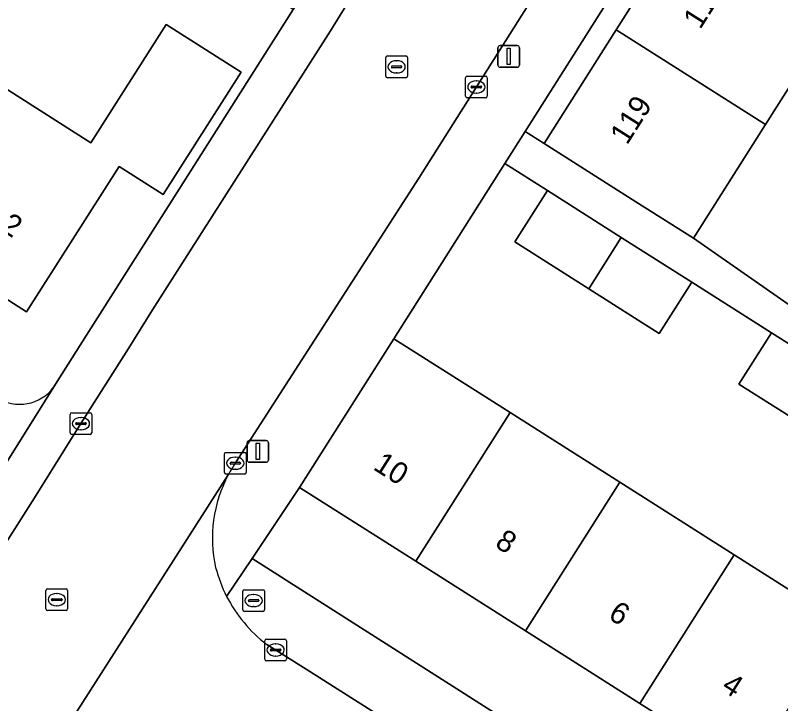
# Model space of a CAD drawing. Extents: x 159039 to 160102, y 381214 to 382524.
# Drawn here: x 159305.59 to 159340.89, y 381786.93 to 381818.69 of the extents above; entities that cross this region are included whole.
import ezdxf

# ---------------------------------------------------------------- set-up
doc = ezdxf.new("R2010")
doc.units = 0
for name, color, linetype in [('IMGEO_Brandkraan', 7, 'Continuous'), ('IMGEO_Erf', 7, 'Continuous'), ('IMGEO_Kolk', 7, 'Continuous'), ('IMGEO_Lichtmast', 7, 'Continuous'), ('IMGEO_Muur', 7, 'Continuous'), ('IMGEO_Pand', 7, 'Continuous'), ('IMGEO_Pand_nummerreeks', 7, 'Continuous'), ('IMGEO_Rijbaan_lokaal_open', 7, 'Continuous'), ('IMGEO_Rioolput', 7, 'Continuous'), ('IMGEO_Voetpad_open', 7, 'Continuous')]:
    doc.layers.add(name, color=color, linetype=linetype)

msp = doc.modelspace()

# ---------------------------------------------------------------- linework, layer by layer
at = {"layer": 'IMGEO_Brandkraan'}
for p, q in [((159316.08, 381791.258), (159316.08, 381792.11)), ((159316.155, 381792.184), (159317.007, 381792.184)), ((159317.081, 381792.11), (159317.081, 381791.258)), ((159316.339, 381791.678), (159316.339, 381791.69)), ((159316.382, 381791.727), (159316.78, 381791.727)), ((159316.568, 381791.964), (159316.593, 381791.964)), ((159316.823, 381791.69), (159316.823, 381791.678)), ((159316.777, 381791.641), (159316.379, 381791.641)), ((159316.591, 381791.404), (159316.566, 381791.404)), ((159317.007, 381791.184), (159316.155, 381791.184))]:
    msp.add_line(p, q, dxfattribs=at)
for points in [[(159316.08, 381791.258), (159316.08, 381792.11)], [(159316.155, 381792.184), (159317.007, 381792.184)], [(159317.081, 381792.11), (159317.081, 381791.258)], [(159317.007, 381791.184), (159316.155, 381791.184)]]:
    msp.add_lwpolyline(points, dxfattribs=at)
for centre, radius, start, end in [((159316.157, 381792.108), 0.0765, 91.552, 178.448), ((159316.157, 381792.108), 0.0765, 91.552, 178.448), ((159317.005, 381792.108), 0.0765, 1.552, 88.448), ((159317.005, 381792.108), 0.0765, 1.552, 88.448), ((159316.379, 381791.687), 0.0403, 85.8775, 175.7526), ((159316.784, 381791.689), 0.0386, 1.7309, 96.639), ((159316.376, 381791.677), 0.0366, 178.938, 274.7102), ((159316.78, 381791.684), 0.043, 264.8664, 352.4533), ((159316.157, 381791.26), 0.0765, 181.552, 268.448), ((159316.157, 381791.26), 0.0765, 181.552, 268.448), ((159317.005, 381791.26), 0.0765, 271.552, 358.448), ((159317.005, 381791.26), 0.0765, 271.552, 358.448)]:
    msp.add_arc(centre, radius, start, end, dxfattribs=at)
for centre, major_axis, ratio, start_param, end_param in [((159316.567, 381791.684), (-0.387, 0.002), 0.722429, 4.712389, 7.853982), ((159316.592, 381791.684), (-0.39, 0.002), 0.717154, 1.570796, 4.712389)]:
    msp.add_ellipse(centre, major_axis=major_axis, ratio=ratio, start_param=start_param, end_param=end_param, dxfattribs=at)
at = {"layer": 'IMGEO_Erf'}
for points in [[(159336.698, 381823.375), (159340.106, 381828.76), (159339.22, 381829.322), (159329.103, 381813.324), (159329.984, 381812.765), (159333.304, 381818.011)], [(159349.175, 381815.48), (159352.497, 381820.664), (159352.619, 381820.854), (159352.041, 381821.217), (159347.007, 381824.38), (159344.328, 381820.159), (159343.598, 381819.009), (159340.197, 381813.649), (159336.865, 381808.398), (159341.9, 381804.904), (159344.27, 381803.226), (159344.476, 381803.517), (159342.253, 381804.927), (159344.416, 381808.336), (159346.78, 381806.836), (159349.02, 381810.519), (159346.876, 381811.893)], [(159342.376, 381799.511), (159338.97, 381801.672), (159340.472, 381804.038), (159336.79, 381806.376), (159335.288, 381804.01), (159332.04, 381806.071), (159328.634, 381808.232), (159330.136, 381810.598), (159328.169, 381811.846), (159323.053, 381803.757), (159327.275, 381801.078), (159328.413, 381800.356), (159333.469, 381797.147), (159338.749, 381793.796), (159343.75, 381790.622), (159349.184, 381787.174), (159352.807, 381793.063), (159349.629, 381795.152), (159350.999, 381797.237), (159347.126, 381799.816), (159345.624, 381797.45)], [(159329.117, 381790.291), (159324.061, 381793.499), (159318.701, 381796.901), (159316.513, 381793.622), (159341.799, 381777.525), (159343.056, 381777.814), (159344.832, 381780.317), (159339.398, 381783.765), (159334.397, 381786.939)]]:
    msp.add_lwpolyline(points, close=True, dxfattribs=at)
for points in [[(159307.369, 381801.54), (159308.582, 381803.464), (159318.408, 381818.949), (159313.876, 381821.825), (159312.377, 381819.446), (159309.077, 381821.525), (159305.714, 381823.644)], [(159305.124, 381815.329), (159309.072, 381812.81), (159312.551, 381818.263), (159315.999, 381816.063), (159312.4, 381810.421), (159310.384, 381811.707), (159306.11, 381805.006), (159300.729, 381808.439)]]:
    msp.add_lwpolyline(points, dxfattribs=at)
msp.add_arc((159305.784, 381802.707), 1.968, 237.1191, 323.6426, dxfattribs=at)
at = {"layer": 'IMGEO_Kolk'}
for p, q in [((159326.355, 381814.954), (159326.355, 381815.806)), ((159326.43, 381815.88), (159327.282, 381815.88)), ((159327.356, 381815.806), (159327.356, 381814.954)), ((159326.614, 381815.374), (159326.614, 381815.386)), ((159326.657, 381815.423), (159327.055, 381815.423)), ((159326.843, 381815.66), (159326.868, 381815.66)), ((159327.098, 381815.386), (159327.098, 381815.374)), ((159327.052, 381815.337), (159326.654, 381815.337)), ((159326.866, 381815.1), (159326.841, 381815.1)), ((159327.282, 381814.88), (159326.43, 381814.88)), ((159308.113, 381799.422), (159308.113, 381800.274)), ((159308.188, 381800.348), (159309.04, 381800.348)), ((159309.114, 381800.274), (159309.114, 381799.422)), ((159308.372, 381799.842), (159308.372, 381799.854)), ((159308.415, 381799.891), (159308.813, 381799.891)), ((159308.601, 381800.128), (159308.626, 381800.128)), ((159308.856, 381799.854), (159308.856, 381799.842)), ((159308.81, 381799.805), (159308.412, 381799.805)), ((159308.624, 381799.568), (159308.599, 381799.568)), ((159309.04, 381799.348), (159308.188, 381799.348)), ((159315.236, 381797.595), (159315.236, 381798.447)), ((159315.311, 381798.521), (159316.163, 381798.521)), ((159316.237, 381798.447), (159316.237, 381797.595)), ((159315.538, 381798.064), (159315.936, 381798.064)), ((159315.724, 381798.301), (159315.749, 381798.301)), ((159315.495, 381798.015), (159315.495, 381798.027)), ((159315.933, 381797.978), (159315.535, 381797.978)), ((159315.747, 381797.741), (159315.722, 381797.741)), ((159315.979, 381798.027), (159315.979, 381798.015)), ((159316.163, 381797.521), (159315.311, 381797.521)), ((159317.092, 381788.978), (159317.092, 381789.83)), ((159317.167, 381789.904), (159318.019, 381789.904)), ((159317.58, 381789.684), (159317.605, 381789.684)), ((159318.093, 381789.83), (159318.093, 381788.978)), ((159317.351, 381789.398), (159317.351, 381789.41)), ((159317.789, 381789.361), (159317.391, 381789.361)), ((159317.394, 381789.447), (159317.792, 381789.447)), ((159317.835, 381789.41), (159317.835, 381789.398)), ((159318.019, 381788.904), (159317.167, 381788.904)), ((159317.603, 381789.124), (159317.578, 381789.124))]:
    msp.add_line(p, q, dxfattribs=at)
for points in [[(159326.355, 381814.954), (159326.355, 381815.806)], [(159326.43, 381815.88), (159327.282, 381815.88)], [(159327.356, 381815.806), (159327.356, 381814.954)], [(159327.282, 381814.88), (159326.43, 381814.88)], [(159308.113, 381799.422), (159308.113, 381800.274)], [(159308.188, 381800.348), (159309.04, 381800.348)], [(159309.114, 381800.274), (159309.114, 381799.422)], [(159309.04, 381799.348), (159308.188, 381799.348)], [(159315.236, 381797.595), (159315.236, 381798.447)], [(159315.311, 381798.521), (159316.163, 381798.521)], [(159316.237, 381798.447), (159316.237, 381797.595)], [(159316.163, 381797.521), (159315.311, 381797.521)], [(159317.092, 381788.978), (159317.092, 381789.83)], [(159317.167, 381789.904), (159318.019, 381789.904)], [(159318.093, 381789.83), (159318.093, 381788.978)], [(159318.019, 381788.904), (159317.167, 381788.904)]]:
    msp.add_lwpolyline(points, dxfattribs=at)
for centre, radius, start, end in [((159326.432, 381815.804), 0.0765, 91.552, 178.448), ((159326.432, 381815.804), 0.0765, 91.552, 178.448), ((159327.28, 381815.804), 0.0765, 1.552, 88.448), ((159327.28, 381815.804), 0.0765, 1.552, 88.448), ((159326.654, 381815.383), 0.0403, 85.8775, 175.7526), ((159326.651, 381815.373), 0.0366, 178.938, 274.7102), ((159327.055, 381815.38), 0.043, 264.8664, 352.4533), ((159327.059, 381815.385), 0.0386, 1.7309, 96.639), ((159326.432, 381814.956), 0.0765, 181.552, 268.448), ((159326.432, 381814.956), 0.0765, 181.552, 268.448), ((159327.28, 381814.956), 0.0765, 271.552, 358.448), ((159327.28, 381814.956), 0.0765, 271.552, 358.448), ((159308.19, 381800.272), 0.0765, 91.552, 178.448), ((159308.19, 381800.272), 0.0765, 91.552, 178.448), ((159309.038, 381800.272), 0.0765, 1.552, 88.448), ((159309.038, 381800.272), 0.0765, 1.552, 88.448), ((159308.412, 381799.851), 0.0403, 85.8775, 175.7526), ((159308.409, 381799.841), 0.0366, 178.938, 274.7102), ((159308.813, 381799.848), 0.043, 264.8664, 352.4533), ((159308.817, 381799.853), 0.0386, 1.7309, 96.639), ((159308.19, 381799.424), 0.0765, 181.552, 268.448), ((159308.19, 381799.424), 0.0765, 181.552, 268.448), ((159309.038, 381799.424), 0.0765, 271.552, 358.448), ((159309.038, 381799.424), 0.0765, 271.552, 358.448), ((159315.313, 381798.445), 0.0765, 91.552, 178.448), ((159315.313, 381798.445), 0.0765, 91.552, 178.448), ((159316.161, 381798.445), 0.0765, 1.552, 88.448), ((159316.161, 381798.445), 0.0765, 1.552, 88.448), ((159315.535, 381798.024), 0.0403, 85.8775, 175.7526), ((159315.94, 381798.026), 0.0386, 1.7309, 96.639), ((159315.532, 381798.014), 0.0366, 178.938, 274.7102), ((159315.936, 381798.021), 0.043, 264.8664, 352.4533), ((159315.313, 381797.597), 0.0765, 181.552, 268.448), ((159315.313, 381797.597), 0.0765, 181.552, 268.448), ((159316.161, 381797.597), 0.0765, 271.552, 358.448), ((159316.161, 381797.597), 0.0765, 271.552, 358.448), ((159317.169, 381789.828), 0.0765, 91.552, 178.448), ((159317.169, 381789.828), 0.0765, 91.552, 178.448), ((159318.017, 381789.828), 0.0765, 1.552, 88.448), ((159318.017, 381789.828), 0.0765, 1.552, 88.448), ((159317.391, 381789.407), 0.0403, 85.8775, 175.7526), ((159317.388, 381789.397), 0.0366, 178.938, 274.7102), ((159317.792, 381789.404), 0.043, 264.8664, 352.4533), ((159317.796, 381789.409), 0.0386, 1.7309, 96.639), ((159317.169, 381788.98), 0.0765, 181.552, 268.448), ((159317.169, 381788.98), 0.0765, 181.552, 268.448), ((159318.017, 381788.98), 0.0765, 271.552, 358.448), ((159318.017, 381788.98), 0.0765, 271.552, 358.448)]:
    msp.add_arc(centre, radius, start, end, dxfattribs=at)
for centre, major_axis, ratio, start_param, end_param in [((159326.842, 381815.38), (-0.387, 0.002), 0.722429, 4.712389, 7.853982), ((159326.867, 381815.38), (-0.39, 0.002), 0.717154, 1.570796, 4.712389), ((159308.6, 381799.848), (-0.387, 0.002), 0.722429, 4.712389, 7.853982), ((159308.625, 381799.848), (-0.39, 0.002), 0.717154, 1.570796, 4.712389), ((159315.723, 381798.021), (-0.387, 0.002), 0.722429, 4.712389, 7.853982), ((159315.748, 381798.021), (-0.39, 0.002), 0.717154, 1.570796, 4.712389), ((159317.579, 381789.404), (-0.387, 0.002), 0.722429, 4.712389, 7.853982), ((159317.604, 381789.404), (-0.39, 0.002), 0.717154, 1.570796, 4.712389)]:
    msp.add_ellipse(centre, major_axis=major_axis, ratio=ratio, start_param=start_param, end_param=end_param, dxfattribs=at)
at = {"layer": 'IMGEO_Lichtmast'}
for p, q in [((159327.849, 381816.392), (159327.849, 381817.192)), ((159327.849, 381817.192), (159327.849, 381816.392)), ((159327.949, 381817.292), (159328.739, 381817.292)), ((159328.739, 381817.292), (159327.949, 381817.292)), ((159328.839, 381817.192), (159328.839, 381816.392)), ((159328.839, 381816.392), (159328.839, 381817.192)), ((159328.739, 381816.292), (159327.949, 381816.292)), ((159327.949, 381816.292), (159328.739, 381816.292)), ((159316.276, 381798.168), (159316.276, 381798.968)), ((159316.276, 381798.968), (159316.276, 381798.168)), ((159316.376, 381799.068), (159317.166, 381799.068)), ((159317.166, 381799.068), (159316.376, 381799.068)), ((159317.266, 381798.968), (159317.266, 381798.168)), ((159317.266, 381798.168), (159317.266, 381798.968)), ((159317.166, 381798.068), (159316.376, 381798.068)), ((159316.376, 381798.068), (159317.166, 381798.068))]:
    msp.add_line(p, q, dxfattribs=at)
for points in [[(159328.269, 381817.167), (159328.419, 381817.167), (159328.419, 381816.417), (159328.269, 381816.417), (159328.269, 381817.167)], [(159316.696, 381798.943), (159316.846, 381798.943), (159316.846, 381798.193), (159316.696, 381798.193), (159316.696, 381798.943)]]:
    msp.add_lwpolyline(points, dxfattribs=at)
for centre, start, end in [((159327.949, 381817.192), 90, 180), ((159327.949, 381817.192), 90, 180), ((159328.739, 381817.192), 0, 90), ((159328.739, 381817.192), 360, 90), ((159327.949, 381816.392), 180, 270), ((159327.949, 381816.392), 180, 270), ((159328.739, 381816.392), 270, 0), ((159328.739, 381816.392), 270, 0), ((159316.376, 381798.968), 90, 180), ((159316.376, 381798.968), 90, 180), ((159317.166, 381798.968), 0, 90), ((159317.166, 381798.968), 360, 90), ((159316.376, 381798.168), 180, 270), ((159316.376, 381798.168), 180, 270), ((159317.166, 381798.168), 270, 0), ((159317.166, 381798.168), 270, 0)]:
    msp.add_arc(centre, 0.1, start, end, dxfattribs=at)
at = {"layer": 'IMGEO_Muur'}
msp.add_lwpolyline([(159323.053, 381803.757), (159328.169, 381811.846)], dxfattribs=at)
at = {"layer": 'IMGEO_Pand'}
for points in [[(159343.598, 381819.009), (159336.698, 381823.375), (159333.304, 381818.011), (159340.197, 381813.649)], [(159305.124, 381815.329), (159300.729, 381808.439), (159306.11, 381805.006), (159310.384, 381811.707), (159312.4, 381810.421), (159315.999, 381816.063), (159312.551, 381818.263), (159309.072, 381812.81)], [(159333.304, 381818.011), (159329.984, 381812.765), (159334.206, 381810.086), (159336.865, 381808.398), (159340.197, 381813.649)], [(159333.542, 381808.437), (159330.136, 381810.598), (159328.634, 381808.232), (159332.04, 381806.071)], [(159333.542, 381808.437), (159332.04, 381806.071), (159335.288, 381804.01), (159336.79, 381806.376)], [(159328.413, 381800.356), (159327.275, 381801.078), (159323.053, 381803.757), (159318.701, 381796.901), (159324.061, 381793.499)], [(159342.376, 381799.511), (159343.878, 381801.877), (159340.472, 381804.038), (159338.97, 381801.672)], [(159328.413, 381800.356), (159324.061, 381793.499), (159329.117, 381790.291), (159333.469, 381797.147)], [(159334.397, 381786.939), (159338.749, 381793.796), (159333.469, 381797.147), (159329.117, 381790.291)], [(159334.397, 381786.939), (159339.398, 381783.765), (159343.75, 381790.622), (159338.749, 381793.796)]]:
    msp.add_lwpolyline(points, close=True, dxfattribs=at)
at = {"layer": 'IMGEO_Rijbaan_lokaal_open'}
for points in [[(159362.58, 381884.718), (159360.926, 381882.168), (159356.637, 381875.498), (159351.829, 381867.879), (159346.625, 381859.725), (159344.796, 381856.852), (159338.933, 381847.625), (159336.942, 381844.497), (159334.478, 381840.625), (159330.797, 381834.853), (159326.419, 381827.963), (159321.864, 381820.8), (159320.125, 381817.973), (159311.921, 381805.102), (159310.811, 381803.315), (159308.615, 381799.847), (159306.477, 381796.428), (159304.022, 381792.596)], [(159315.746, 381798.037), (159324.197, 381811.167), (159331.013, 381821.972)], [(159299.845, 381787.898), (159305.955, 381782.697), (159315.412, 381797.484)], [(159315.412, 381797.484), (159305.955, 381782.697)], [(159341.882, 381773.863), (159341.078, 381774.379), (159336.496, 381777.401), (159331.995, 381780.274), (159318.997, 381788.519), (159317.185, 381789.66)]]:
    msp.add_lwpolyline(points, dxfattribs=at)
for centre, radius, start, end in [((159320.944, 381794.52), 6.276, 145.9186, 151.8193), ((159320.894, 381794.555), 6.215, 151.8853, 192.545), ((159321.271, 381794.916), 6.667, 194.8669, 207.104), ((159321.201, 381794.887), 6.592, 207.1638, 232.4676)]:
    msp.add_arc(centre, radius, start, end, dxfattribs=at)
at = {"layer": 'IMGEO_Rioolput'}
for p, q in [((159322.751, 381816.81), (159323.603, 381816.81)), ((159322.676, 381815.884), (159322.676, 381816.736)), ((159323.164, 381816.59), (159323.189, 381816.59)), ((159323.677, 381816.736), (159323.677, 381815.884)), ((159322.935, 381816.304), (159322.935, 381816.316)), ((159323.373, 381816.267), (159322.975, 381816.267)), ((159322.978, 381816.353), (159323.376, 381816.353)), ((159323.419, 381816.316), (159323.419, 381816.304)), ((159323.603, 381815.81), (159322.751, 381815.81)), ((159323.187, 381816.03), (159323.162, 381816.03)), ((159306.999, 381791.3), (159306.999, 381792.152)), ((159307.074, 381792.226), (159307.926, 381792.226)), ((159308, 381792.152), (159308, 381791.3)), ((159307.258, 381791.72), (159307.258, 381791.732)), ((159307.301, 381791.769), (159307.699, 381791.769)), ((159307.487, 381792.006), (159307.512, 381792.006)), ((159307.742, 381791.732), (159307.742, 381791.72)), ((159307.696, 381791.683), (159307.298, 381791.683)), ((159307.51, 381791.446), (159307.485, 381791.446)), ((159307.926, 381791.226), (159307.074, 381791.226))]:
    msp.add_line(p, q, dxfattribs=at)
for points in [[(159322.751, 381816.81), (159323.603, 381816.81)], [(159322.676, 381815.884), (159322.676, 381816.736)], [(159323.677, 381816.736), (159323.677, 381815.884)], [(159323.603, 381815.81), (159322.751, 381815.81)], [(159306.999, 381791.3), (159306.999, 381792.152)], [(159307.074, 381792.226), (159307.926, 381792.226)], [(159308, 381792.152), (159308, 381791.3)], [(159307.926, 381791.226), (159307.074, 381791.226)]]:
    msp.add_lwpolyline(points, dxfattribs=at)
for centre, radius, start, end in [((159322.753, 381816.734), 0.0765, 91.552, 178.448), ((159322.753, 381816.734), 0.0765, 91.552, 178.448), ((159323.601, 381816.734), 0.0765, 1.552, 88.448), ((159323.601, 381816.734), 0.0765, 1.552, 88.448), ((159322.975, 381816.313), 0.0403, 85.8775, 175.7526), ((159322.972, 381816.303), 0.0366, 178.938, 274.7102), ((159323.376, 381816.31), 0.043, 264.8664, 352.4533), ((159323.38, 381816.315), 0.0386, 1.7309, 96.639), ((159322.753, 381815.886), 0.0765, 181.552, 268.448), ((159322.753, 381815.886), 0.0765, 181.552, 268.448), ((159323.601, 381815.886), 0.0765, 271.552, 358.448), ((159323.601, 381815.886), 0.0765, 271.552, 358.448), ((159307.076, 381792.15), 0.0765, 91.552, 178.448), ((159307.076, 381792.15), 0.0765, 91.552, 178.448), ((159307.924, 381792.15), 0.0765, 1.552, 88.448), ((159307.924, 381792.15), 0.0765, 1.552, 88.448), ((159307.298, 381791.729), 0.0403, 85.8775, 175.7526), ((159307.295, 381791.719), 0.0366, 178.938, 274.7102), ((159307.699, 381791.726), 0.043, 264.8664, 352.4533), ((159307.703, 381791.731), 0.0386, 1.7309, 96.639), ((159307.076, 381791.302), 0.0765, 181.552, 268.448), ((159307.076, 381791.302), 0.0765, 181.552, 268.448), ((159307.924, 381791.302), 0.0765, 271.552, 358.448), ((159307.924, 381791.302), 0.0765, 271.552, 358.448)]:
    msp.add_arc(centre, radius, start, end, dxfattribs=at)
for centre, major_axis, ratio, start_param, end_param in [((159323.163, 381816.31), (-0.387, 0.002), 0.722429, 4.712389, 7.853982), ((159323.188, 381816.31), (-0.39, 0.002), 0.717154, 1.570796, 4.712389), ((159307.486, 381791.726), (-0.387, 0.002), 0.722429, 4.712389, 7.853982), ((159307.511, 381791.726), (-0.39, 0.002), 0.717154, 1.570796, 4.712389)]:
    msp.add_ellipse(centre, major_axis=major_axis, ratio=ratio, start_param=start_param, end_param=end_param, dxfattribs=at)
at = {"layer": 'IMGEO_Voetpad_open'}
for points in [[(159360.21, 381884.703), (159349.432, 381867.776), (159348.622, 381866.504), (159336.081, 381846.809), (159334.772, 381844.828), (159333.091, 381842.053), (159331.792, 381840.041), (159319.263, 381820.297), (159318.408, 381818.949), (159308.582, 381803.464), (159307.369, 381801.54), (159304.374, 381796.799)], [(159315.336, 381791.878), (159316.513, 381793.622), (159318.701, 381796.901), (159323.053, 381803.757), (159328.169, 381811.846), (159329.103, 381813.324), (159339.22, 381829.322), (159340.106, 381828.76), (159347.007, 381824.38), (159352.041, 381821.217), (159352.77, 381822.367), (159385.148, 381873.477)], [(159304.022, 381792.596), (159306.477, 381796.428), (159308.615, 381799.847), (159310.811, 381803.315), (159311.921, 381805.102), (159320.125, 381817.973), (159321.864, 381820.8), (159326.419, 381827.963), (159330.797, 381834.853), (159334.478, 381840.625), (159334.058, 381840.895), (159336.523, 381844.767), (159336.942, 381844.497), (159338.933, 381847.625)], [(159338.189, 381833.159), (159337.644, 381832.292), (159336.748, 381830.974), (159331.013, 381821.972), (159324.197, 381811.167), (159315.746, 381798.037)], [(159341.9, 381804.904), (159336.865, 381808.398), (159334.206, 381810.086), (159329.984, 381812.765), (159329.103, 381813.324), (159328.169, 381811.846), (159330.136, 381810.598), (159333.542, 381808.437), (159336.79, 381806.376), (159340.472, 381804.038), (159343.878, 381801.877)], [(159303.799, 381797.149), (159304.374, 381796.799), (159307.369, 381801.54)], [(159348.603, 381773.193), (159346.478, 381774.546), (159343.897, 381776.189), (159341.799, 381777.525), (159316.513, 381793.622), (159315.336, 381791.878)], [(159317.185, 381789.66), (159318.997, 381788.519), (159331.995, 381780.274), (159336.496, 381777.401), (159341.078, 381774.379), (159341.882, 381773.863), (159345.129, 381771.779), (159348.911, 381769.352), (159353.906, 381766.204), (159361.83, 381761.158), (159362.447, 381760.826), (159366.125, 381758.476)]]:
    msp.add_lwpolyline(points, dxfattribs=at)
for centre, radius, start, end in [((159305.784, 381802.707), 1.968, 237.1191, 323.6426), ((159320.944, 381794.52), 6.276, 145.9186, 151.8193), ((159320.894, 381794.555), 6.215, 151.8853, 192.545), ((159321.271, 381794.916), 6.667, 194.8669, 207.104), ((159321.201, 381794.887), 6.592, 207.1638, 232.4676)]:
    msp.add_arc(centre, radius, start, end, dxfattribs=at)

# ---------------------------------------------------------------- texts
at = {"layer": 'IMGEO_Pand_nummerreeks'}
for s, rotation, p in [('117', 57.6734, (159337.178, 381817.999)), ('119', 57.6734, (159333.804, 381812.667)), ('12', 327.4679, (159304.233, 381809.192)), ('10', 327.5988, (159322.046, 381797.763)), ('8', 327.5988, (159327.661, 381794.198)), ('6', 327.5988, (159332.884, 381790.885)), ('4', 327.5988, (159338.111, 381787.568))]:
    msp.add_text(s, height=1, rotation=rotation, dxfattribs=at).set_placement(p)

doc.saveas('drawing.dxf')
